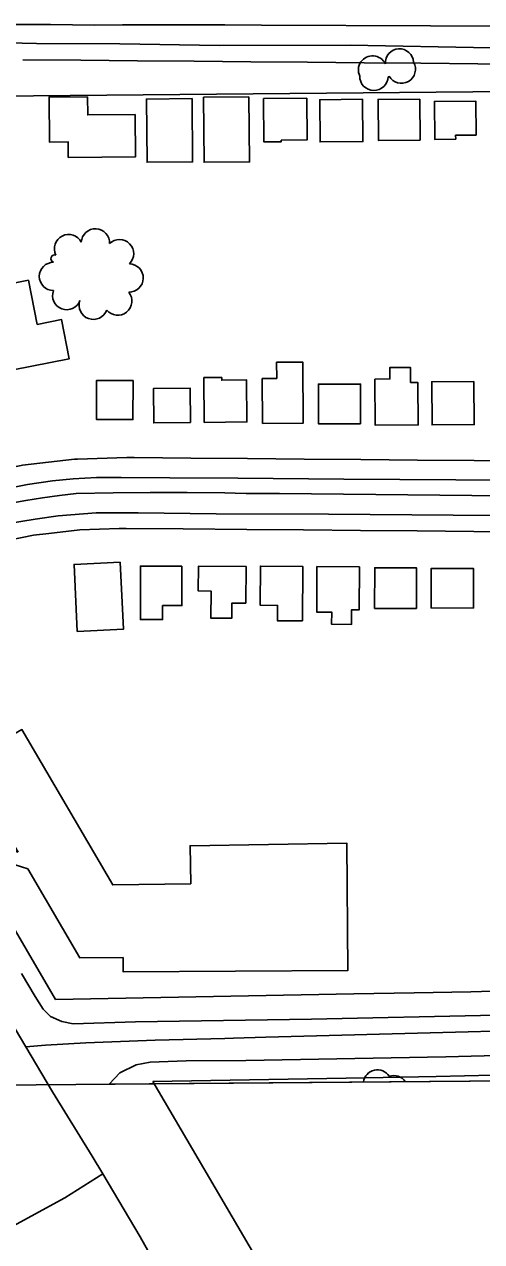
# Model space of a CAD drawing. Extents: x -2233 to 187241, y 4582 to 150524.
# Drawn here: x 111385 to 111708, y 57247 to 58106 of the extents above; entities that cross this region are included whole.
import ezdxf

# ---------------------------------------------------------------- set-up
doc = ezdxf.new("R2010")
doc.units = 0
for name, color, linetype in [('60', 7, 'Continuous'), ('BLDG', 7, 'Continuous'), ('GE_X_CL_2000', 7, 'Continuous'), ('GRID', 7, 'Continuous'), ('ROAD', 7, 'Continuous'), ('RW_X_Fee_RW', 7, 'Continuous'), ('TREES', 7, 'Continuous')]:
    doc.layers.add(name, color=color, linetype=linetype)

msp = doc.modelspace()

# ---------------------------------------------------------------- linework, layer by layer
at = {"layer": '60'}
msp.add_line((115014.43, 57389.55), (110014.63, 57345.92), dxfattribs=at)
at = {"layer": 'BLDG'}
for points in [[(111429.89, 58055.11), (111430, 58042.25), (111463.4, 58042.54), (111463.66, 58012.63), (111416.3, 58012.21), (111416.21, 58023.18), (111402.96, 58023.07), (111402.68, 58054.88)], [(111503.54, 58053.75), (111503.92, 58009.12), (111471.82, 58008.84), (111471.43, 58053.47)], [(111543.71, 58055.03), (111544.11, 58009.13), (111512.08, 58008.85), (111511.68, 58054.75)], [(111584.43, 58054), (111584.68, 58024.58), (111566.44, 58024.43), (111566.45, 58023.34), (111554.25, 58023.23), (111553.99, 58053.74)], [(111623.84, 58053.26), (111624.1, 58023.46), (111593.9, 58023.19), (111593.64, 58052.99)], [(111664.13, 58053.42), (111664.39, 58024.54), (111635.04, 58024.28), (111634.79, 58053.16)], [(111703.92, 58027.99), (111689.48, 58027.87), (111689.5, 58025.15), (111674.74, 58025.02), (111674.51, 58051.79), (111703.71, 58052.04)], [(111388.25, 57925.57), (111394.38, 57894.44), (111411.53, 57897.81), (111416.96, 57870.21), (111377.41, 57862.43), (111365.85, 57921.16)], [(111563.25, 57856.36), (111563.15, 57867.75), (111581.59, 57867.91), (111581.97, 57824.78), (111553.31, 57824.53), (111553.03, 57856.27)], [(111632.56, 57855.92), (111643.11, 57856.01), (111643.04, 57863.93), (111657.62, 57864.05), (111657.71, 57853.52), (111662.81, 57853.56), (111663.06, 57823.51), (111632.83, 57823.26)], [(111461.94, 57854.88), (111461.88, 57827.35), (111436.15, 57827.41), (111436.21, 57854.93)], [(111524.53, 57857.06), (111524.55, 57855.09), (111542.05, 57855.25), (111542.31, 57825.61), (111512.19, 57825.34), (111511.91, 57856.95)], [(111702.3, 57854.23), (111702.57, 57823.82), (111672.86, 57823.56), (111672.59, 57853.97)], [(111502.46, 57825.15), (111476.51, 57824.92), (111476.3, 57849.16), (111502.25, 57849.39)], [(111622.47, 57824.35), (111592.69, 57824.34), (111592.68, 57852.32), (111622.47, 57852.32)], [(111452.9, 57726.7), (111455.16, 57679.34), (111422.64, 57677.8), (111420.39, 57725.16)], [(111496.41, 57723.88), (111496.4, 57696.02), (111482.79, 57696.03), (111482.78, 57686.23), (111467.16, 57686.24), (111467.17, 57723.89)], [(111541.6, 57697.79), (111531.65, 57697.83), (111531.61, 57687.12), (111516.92, 57687.18), (111517.02, 57706.33), (111507.98, 57706.37), (111508.05, 57723.86), (111541.73, 57723.71)], [(111581.51, 57685.25), (111563.79, 57685.33), (111563.85, 57696.23), (111551.67, 57696.28), (111551.8, 57723.88), (111581.7, 57723.74)], [(111621.63, 57723.41), (111621.49, 57693.09), (111616.09, 57693.13), (111616.04, 57682.78), (111602.02, 57682.84), (111602.06, 57691.46), (111591.54, 57691.51), (111591.69, 57723.54)], [(111661.77, 57693.92), (111632.3, 57694.07), (111632.44, 57722.72), (111661.9, 57722.59)], [(111702.01, 57694.27), (111672.13, 57694.41), (111672.26, 57722.31), (111702.14, 57722.17)], [(111380.93, 57522.03), (111347.87, 57578.56), (111364.11, 57588.06), (111360.1, 57594.91), (111383.56, 57608.62), (111447.68, 57498.98), (111502.59, 57499.85), (111502.17, 57526.6), (111612.81, 57528.35), (111613.37, 57438.54), (111455.01, 57437.56), (111454.95, 57447.66), (111424.53, 57447.47), (111387.73, 57510.39), (111369.95, 57515.9), (111372.65, 57524.59)]]:
    msp.add_lwpolyline(points, close=True, dxfattribs=at)
at = {"layer": 'GE_X_CL_2000'}
for points in [[(111372.35, 58105.93), (111387.99, 58106.15), (111403.63, 58106.15), (111419.27, 58105.92), (111434.9, 58105.47), (111454.53, 58105.7), (111474.15, 58105.84), (111493.76, 58105.91), (111526.62, 58105.83), (111552.54, 58105.62), (111671.85, 58105.15), (111776.75, 58104.97), (111909.65, 58101.94), (112041.41, 58101.49), (112142.61, 58100.88), (112224.28, 58100.1), (112262.43, 58100.01)], [(111374.59, 57768.19), (111386.37, 57770.31), (111398.18, 57772.19), (111410.03, 57773.81), (111421.91, 57775.19), (111447.98, 57775.69), (111474.04, 57775.94), (111500.09, 57775.94), (111526.62, 57775.68), (111533.99, 57775.37), (111541.83, 57775.16), (111549.66, 57775.07), (111557.48, 57775.1), (111565.27, 57775.24), (111791.34, 57772.74), (111927.84, 57772.81), (112015.95, 57771.05), (112135.29, 57770.16), (112259.17, 57769.75)], [(111293.57, 57544.58), (111307.87, 57519.65), (111338.29, 57467.76), (111368.23, 57415.41), (111386.28, 57384.82)], [(111386.28, 57384.82), (111400.24, 57385.89), (111428.56, 57387.53), (111477.57, 57389.53), (111526.62, 57390.69), (111532.7, 57390.83), (111555.71, 57391.51), (111689.45, 57395.06), (111760.32, 57396.87), (111840.66, 57398.35), (111938.64, 57402.64), (112043.6, 57407.81), (112161.28, 57414.52), (112221.05, 57417.68), (112258.09, 57419.4)], [(111386.28, 57384.82), (111405.09, 57352.95), (111433.19, 57307.71), (111440.56, 57295.22)], [(111244.53, 57186.08), (111413.83, 57278.1), (111422.8, 57283.74), (111431.71, 57289.45), (111440.56, 57295.22)], [(111440.56, 57295.22), (111466.89, 57250.6), (111496.12, 57198.6), (111526.62, 57146.95), (111536.02, 57131.04), (111558.61, 57092.22), (111586.83, 57043.75)]]:
    msp.add_lwpolyline(points, dxfattribs=at)
at = {"layer": 'GRID'}
msp.add_line((115008.35, 58087.3), (110008.54, 58043.67), dxfattribs=at)
at = {"layer": 'ROAD'}
for p, q in [((111682.54, 57377.7), (111854.02, 57381.74)), ((111464.14, 57371.98), (111474.06, 57374.02)), ((111474.06, 57374.02), (111499.48, 57374.75)), ((111499.48, 57374.75), (111541.44, 57375.18)), ((111541.44, 57375.18), (111682.54, 57377.7)), ((111445.02, 57358.4), (111452.7, 57366.47)), ((112243.43, 57365.37), (111445.02, 57358.4)), ((111452.7, 57366.47), (111464.14, 57371.98))]:
    msp.add_line(p, q, dxfattribs=at)
for points in [[(111373.61, 58093.16), (111393.93, 58092.57), (111452.55, 58092.35), (111523, 58091.3), (111615.01, 58091.41), (111714.53, 58089.69)], [(111914.46, 57782.93), (111689.6, 57784.73), (111610.52, 57785.35), (111535.95, 57785.97), (111487.86, 57786.2), (111453.58, 57786.45), (111436.09, 57786.43), (111419.66, 57785.38), (111405.19, 57783.97), (111387.53, 57781.54), (111371.06, 57778.27)], [(111374.21, 57754.07), (111392.82, 57756.99), (111409.08, 57759.32), (111435.98, 57761.41), (111465.64, 57761.48), (111520.64, 57760.82), (111599.85, 57760.57), (111746.4, 57759.45)], [(111717.89, 57407.02), (111587.75, 57404.26), (111463.7, 57402.27), (111419.64, 57401.04), (111411.73, 57402.51), (111403.81, 57406.06), (111398.52, 57411.41), (111392.9, 57420.31), (111383.35, 57436.56)]]:
    msp.add_lwpolyline(points, dxfattribs=at)
at = {"layer": 'RW_X_Fee_RW'}
msp.add_line((111407.28, 57418.18), (111357.83, 57502.59), dxfattribs=at)
for points in [[(111384.11, 58081.13), (111425.02, 58080.79), (111465.02, 58080.44), (111505.02, 58080.1), (111545.02, 58079.76), (111585.02, 58079.42), (111625.02, 58079.08), (111665.02, 58078.73), (111705.02, 58078.39), (111745.02, 58078.05), (111785.02, 58077.71), (111825.02, 58077.37), (111865.02, 58077.03)], [(111457.62, 57800.5), (111422.66, 57799.36), (111420.72, 57799.29), (111384.05, 57795.06), (111382.96, 57794.84), (111347.85, 57787.81), (111343.83, 57786.66), (111312.37, 57777.61), (111277.85, 57764.52), (111244.52, 57748.64)], [(111862.62, 57797.03), (111822.62, 57797.38), (111782.62, 57797.72), (111742.62, 57798.06), (111702.63, 57798.4), (111662.63, 57798.74), (111622.63, 57799.09), (111582.63, 57799.43), (111542.63, 57799.77), (111502.63, 57800.11), (111462.63, 57800.45), (111457.62, 57800.5)], [(111457.2, 57750.5), (111452.26, 57750.34), (111424.4, 57749.43), (111402.45, 57746.89), (111391.8, 57745.66), (111359.63, 57739.22), (111357.97, 57738.74), (111353.22, 57737.37), (111328.1, 57730.15), (111297.42, 57718.51), (111267.81, 57704.39)], [(111862.25, 57747.04), (111822.25, 57747.38), (111782.25, 57747.72), (111742.26, 57748.06), (111702.26, 57748.4), (111662.26, 57748.75), (111622.26, 57749.09), (111582.26, 57749.43), (111542.26, 57749.77), (111497.26, 57750.16), (111457.2, 57750.5)], [(111407.28, 57418.18), (111617.67, 57422.06), (111660.25, 57422.84), (111700.25, 57423.58), (111715.16, 57423.9)], [(111475.97, 57360.18), (111625.81, 57362.94), (111675.8, 57363.86), (111715.79, 57364.64)], [(111578.59, 57185.03), (111555.84, 57223.85), (111475.97, 57360.18)]]:
    msp.add_lwpolyline(points, dxfattribs=at)
at = {"layer": 'TREES'}
for centre, radius, start, end in [((111649.87, 58078.87), 10, 3.57208, 183.57208), ((111630.86, 58073.95), 10, 25.45451, 205.45451), ((111651.16, 58074.54), 10, 209.72039, 29.72039), ((111631.82, 58069.44), 10, 178.77428, 358.77428), ((111642.15, 58069.41), 0.372, 208.41348, 28.41348), ((111416.51, 57947.9), 10, 26.95844, 206.95844), ((111435.41, 57951.94), 10, 357.20377, 177.20377), ((111452.4, 57944.31), 10, 314.41328, 134.41328), ((111406.74, 57940.83), 2.68, 71.38079, 251.38079), ((111405.83, 57928.29), 10, 89.664, 269.664), ((111459.15, 57927.17), 10, 268.5956, 88.5956), ((111415.14, 57914.81), 10, 159.60855, 339.60855), ((111451.13, 57910.89), 10, 218.95616, 38.95616), ((111433.94, 57907.96), 10, 160.36821, 340.36821), ((111634.3, 57358.51), 10, 33.30718, 171.62606), ((111645.79, 57354.51), 10, 34.87968, 108.28171)]:
    msp.add_arc(centre, radius, start, end, dxfattribs=at)

doc.saveas('drawing.dxf')
